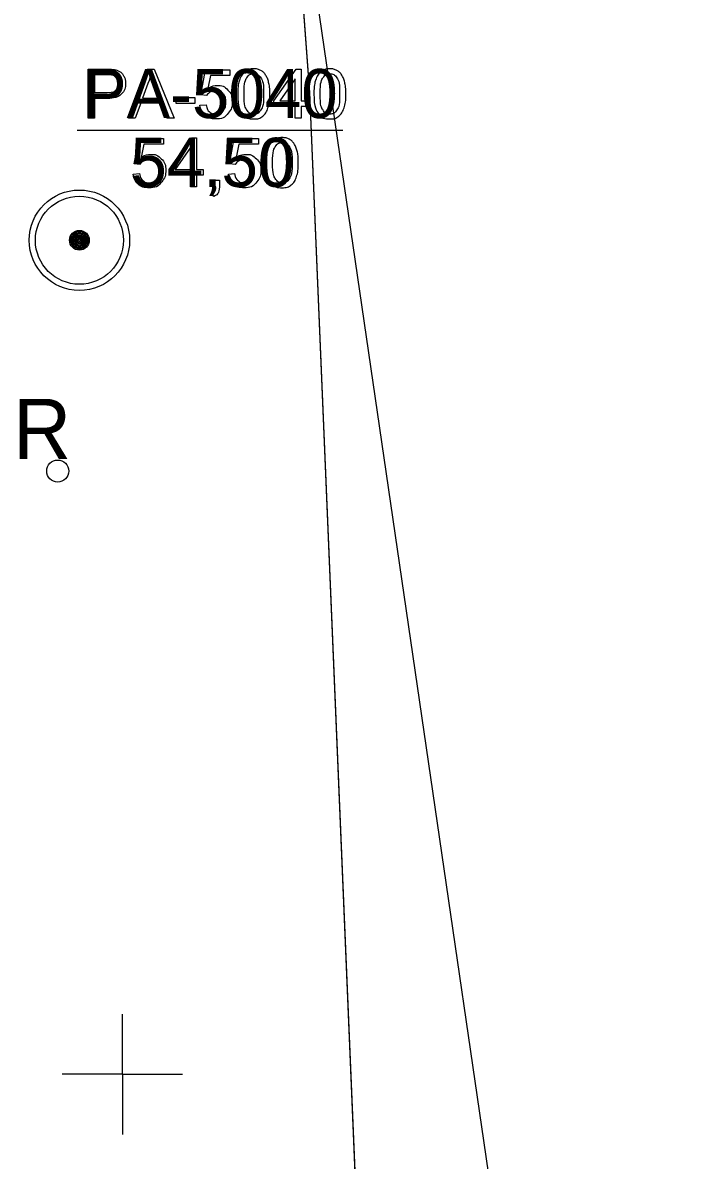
# Model space of a CAD drawing. Extents: x 700746 to 706058, y 6570320 to 6580460.
# Drawn here: x 703388.4 to 703467.1, y 6576090 to 6576222.3 of the extents above; entities that cross this region are included whole.
import ezdxf

# ---------------------------------------------------------------- set-up
doc = ezdxf.new("R2010")
doc.units = 0
for name, color, linetype in [('GEOLPUNKT', 7, 'Continuous'), ('HALJASTUS', 7, 'Continuous'), ('Kaitsevöönd', 7, 'Continuous'), ('Plokid', 7, 'Continuous'), ('VORK', 7, 'Continuous'), ('VWX2_MV_PLOKK', 7, 'Continuous')]:
    doc.layers.add(name, color=color, linetype=linetype)

msp = doc.modelspace()

# ---------------------------------------------------------------- linework, layer by layer
at = {"layer": 'GEOLPUNKT'}
msp.add_line((703394.73, 6576209.81), (703425.64, 6576209.81), dxfattribs=at)
msp.add_line((703394.73, 6576209.81), (703425.64, 6576209.81), dxfattribs=at)
for points in [[(703396.01, 6576211.21), (703396.01, 6576216.91), (703398.16, 6576216.91)], [(703400.7, 6576211.21), (703402.89, 6576216.91), (703403.71, 6576216.91), (703406.04, 6576211.21), (703405.18, 6576211.21), (703404.52, 6576212.93), (703402.13, 6576212.93), (703401.5, 6576211.21), (703400.7, 6576211.21)], [(703420.1, 6576211.21), (703420.1, 6576212.57), (703417.63, 6576212.57), (703417.63, 6576213.21), (703420.23, 6576216.91), (703420.8, 6576216.91), (703420.8, 6576213.21), (703421.57, 6576213.21), (703421.57, 6576212.57), (703420.8, 6576212.57), (703420.8, 6576211.21), (703420.1, 6576211.21)], [(703398.23, 6576216.23), (703396.77, 6576216.23), (703396.77, 6576214.19)], [(703409.79, 6576213.82), (703409.13, 6576213.9), (703409.68, 6576216.83), (703412.52, 6576216.83), (703412.52, 6576216.16), (703410.24, 6576216.16), (703409.94, 6576214.63)], [(703420.1, 6576213.21), (703420.1, 6576215.79), (703418.32, 6576213.21), (703420.1, 6576213.21)], [(703402.98, 6576215.22), (703402.35, 6576213.54)], [(703402.35, 6576213.54), (703404.28, 6576213.54), (703403.69, 6576215.13)], [(703398.23, 6576213.52), (703396.77, 6576213.52), (703396.77, 6576211.21), (703396.01, 6576211.21)], [(703396.77, 6576214.19), (703398.24, 6576214.19)], [(703406.27, 6576212.92), (703406.27, 6576213.62), (703408.43, 6576213.62), (703408.43, 6576212.92), (703406.27, 6576212.92)], [(703409.01, 6576212.7), (703409.74, 6576212.76)], [(703402.05, 6576205.82), (703401.39, 6576205.9), (703401.94, 6576208.83), (703404.77, 6576208.83), (703404.77, 6576208.16), (703402.5, 6576208.16), (703402.19, 6576206.63)], [(703407.93, 6576203.21), (703407.93, 6576204.57), (703405.46, 6576204.57), (703405.46, 6576205.21), (703408.06, 6576208.91), (703408.63, 6576208.91), (703408.63, 6576205.21), (703409.4, 6576205.21), (703409.4, 6576204.57), (703408.63, 6576204.57), (703408.63, 6576203.21), (703407.93, 6576203.21)], [(703407.93, 6576205.21), (703407.93, 6576207.79), (703406.15, 6576205.21), (703407.93, 6576205.21)], [(703413.11, 6576205.82), (703412.45, 6576205.9), (703413.01, 6576208.83), (703415.84, 6576208.83), (703415.84, 6576208.16), (703413.57, 6576208.16), (703413.26, 6576206.63)], [(703401.26, 6576204.7), (703402, 6576204.76)], [(703410.5, 6576203.21), (703410.5, 6576204), (703411.29, 6576204), (703411.29, 6576203.21)], [(703412.33, 6576204.7), (703413.06, 6576204.76)], [(703410.64, 6576202.08), (703410.45, 6576202.38)], [(703410.89, 6576203.21), (703410.5, 6576203.21)]]:
    msp.add_lwpolyline(points, dxfattribs=at)
for radius in [5.84, 5.12, 1.15, 1.02, 0.896, 0.768, 0.64, 0.512, 0.384, 0.256, 0.128]:
    msp.add_circle((703395, 6576197), radius, dxfattribs=at)
for points in [[(703398.16, 6576216.91), (703398.73, 6576216.91), (703399.03, 6576216.85), (703399.45, 6576216.78), (703399.74, 6576216.58), (703400.02, 6576216.39), (703400.19, 6576216.03), (703400.37, 6576215.68), (703400.37, 6576215.26), (703400.37, 6576214.53), (703399.9, 6576214.02), (703399.44, 6576213.52), (703398.23, 6576213.52)], [(703413.43, 6576214.02), (703413.43, 6576215.03), (703413.64, 6576215.64), (703413.85, 6576216.26), (703414.26, 6576216.59), (703414.67, 6576216.93), (703415.29, 6576216.93), (703415.75, 6576216.93), (703416.1, 6576216.74), (703416.44, 6576216.56), (703416.67, 6576216.21), (703416.89, 6576215.86), (703417.02, 6576215.36), (703417.15, 6576214.86), (703417.15, 6576214.02), (703417.15, 6576213.01), (703416.94, 6576212.4), (703416.74, 6576211.78), (703416.33, 6576211.44), (703415.92, 6576211.11), (703415.29, 6576211.11), (703414.47, 6576211.11), (703414, 6576211.7), (703413.43, 6576212.41), (703413.43, 6576214.02)], [(703422.29, 6576214.02), (703422.29, 6576215.03), (703422.5, 6576215.64), (703422.7, 6576216.26), (703423.11, 6576216.59), (703423.52, 6576216.93), (703424.15, 6576216.93), (703424.6, 6576216.93), (703424.95, 6576216.74), (703425.3, 6576216.56), (703425.52, 6576216.21), (703425.75, 6576215.86), (703425.87, 6576215.36), (703426, 6576214.86), (703426, 6576214.02), (703426, 6576213.01), (703425.8, 6576212.4), (703425.59, 6576211.78), (703425.18, 6576211.44), (703424.77, 6576211.11), (703424.15, 6576211.11), (703423.32, 6576211.11), (703422.85, 6576211.7), (703422.29, 6576212.41), (703422.29, 6576214.02)], [(703398.24, 6576214.19), (703398.97, 6576214.19), (703399.28, 6576214.47), (703399.59, 6576214.74), (703399.59, 6576215.23), (703399.59, 6576215.59), (703399.41, 6576215.84), (703399.23, 6576216.1), (703398.93, 6576216.18), (703398.74, 6576216.23), (703398.23, 6576216.23)], [(703403.69, 6576215.13), (703403.42, 6576215.85), (703403.28, 6576216.31), (703403.17, 6576215.76), (703402.98, 6576215.22)], [(703414.16, 6576214.02), (703414.16, 6576212.61), (703414.48, 6576212.15), (703414.81, 6576211.68), (703415.29, 6576211.68), (703415.77, 6576211.68), (703416.1, 6576212.15), (703416.43, 6576212.61), (703416.43, 6576214.02), (703416.43, 6576215.42), (703416.1, 6576215.89), (703415.77, 6576216.35), (703415.28, 6576216.35), (703414.8, 6576216.35), (703414.51, 6576215.94), (703414.16, 6576215.42), (703414.16, 6576214.02)], [(703423.01, 6576214.02), (703423.01, 6576212.61), (703423.34, 6576212.15), (703423.66, 6576211.68), (703424.15, 6576211.68), (703424.63, 6576211.68), (703424.95, 6576212.15), (703425.28, 6576212.61), (703425.28, 6576214.02), (703425.28, 6576215.42), (703424.95, 6576215.89), (703424.63, 6576216.35), (703424.14, 6576216.35), (703423.66, 6576216.35), (703423.37, 6576215.94), (703423.01, 6576215.42), (703423.01, 6576214.02)], [(703409.94, 6576214.63), (703410.45, 6576214.99), (703411.01, 6576214.99), (703411.76, 6576214.99), (703412.27, 6576214.47), (703412.79, 6576213.95), (703412.79, 6576213.14), (703412.79, 6576212.37), (703412.34, 6576211.8), (703411.79, 6576211.11), (703410.84, 6576211.11), (703410.06, 6576211.11), (703409.57, 6576211.54), (703409.08, 6576211.98), (703409.01, 6576212.7)], [(703409.74, 6576212.76), (703409.82, 6576212.22), (703410.12, 6576211.95), (703410.42, 6576211.68), (703410.84, 6576211.68), (703411.35, 6576211.68), (703411.7, 6576212.06), (703412.04, 6576212.45), (703412.04, 6576213.08), (703412.04, 6576213.68), (703411.71, 6576214.03), (703411.37, 6576214.37), (703410.83, 6576214.37), (703410.49, 6576214.37), (703410.22, 6576214.22), (703409.94, 6576214.06), (703409.79, 6576213.82)], [(703416.76, 6576206.02), (703416.76, 6576207.03), (703416.96, 6576207.64), (703417.17, 6576208.26), (703417.58, 6576208.59), (703417.99, 6576208.93), (703418.61, 6576208.93), (703419.07, 6576208.93), (703419.42, 6576208.74), (703419.77, 6576208.56), (703419.99, 6576208.21), (703420.21, 6576207.86), (703420.34, 6576207.36), (703420.47, 6576206.86), (703420.47, 6576206.02), (703420.47, 6576205.01), (703420.26, 6576204.4), (703420.06, 6576203.78), (703419.65, 6576203.44), (703419.24, 6576203.11), (703418.61, 6576203.11), (703417.79, 6576203.11), (703417.32, 6576203.7), (703416.76, 6576204.41), (703416.76, 6576206.02)], [(703417.48, 6576206.02), (703417.48, 6576204.61), (703417.8, 6576204.15), (703418.13, 6576203.68), (703418.61, 6576203.68), (703419.09, 6576203.68), (703419.42, 6576204.15), (703419.75, 6576204.61), (703419.75, 6576206.02), (703419.75, 6576207.42), (703419.42, 6576207.89), (703419.09, 6576208.35), (703418.61, 6576208.35), (703418.12, 6576208.35), (703417.84, 6576207.94), (703417.48, 6576207.42), (703417.48, 6576206.02)], [(703402.19, 6576206.63), (703402.71, 6576206.99), (703403.27, 6576206.99), (703404.02, 6576206.99), (703404.53, 6576206.47), (703405.04, 6576205.95), (703405.04, 6576205.14), (703405.04, 6576204.37), (703404.59, 6576203.8), (703404.04, 6576203.11), (703403.09, 6576203.11), (703402.32, 6576203.11), (703401.82, 6576203.54), (703401.33, 6576203.98), (703401.26, 6576204.7)], [(703402, 6576204.76), (703402.08, 6576204.22), (703402.38, 6576203.95), (703402.67, 6576203.68), (703403.09, 6576203.68), (703403.6, 6576203.68), (703403.95, 6576204.06), (703404.3, 6576204.45), (703404.3, 6576205.08), (703404.3, 6576205.68), (703403.97, 6576206.03), (703403.63, 6576206.37), (703403.08, 6576206.37), (703402.74, 6576206.37), (703402.47, 6576206.22), (703402.2, 6576206.06), (703402.05, 6576205.82)], [(703413.26, 6576206.63), (703413.77, 6576206.99), (703414.34, 6576206.99), (703415.08, 6576206.99), (703415.6, 6576206.47), (703416.11, 6576205.95), (703416.11, 6576205.14), (703416.11, 6576204.37), (703415.66, 6576203.8), (703415.11, 6576203.11), (703414.16, 6576203.11), (703413.38, 6576203.11), (703412.89, 6576203.54), (703412.4, 6576203.98), (703412.33, 6576204.7)], [(703413.06, 6576204.76), (703413.14, 6576204.22), (703413.44, 6576203.95), (703413.74, 6576203.68), (703414.16, 6576203.68), (703414.67, 6576203.68), (703415.02, 6576204.06), (703415.37, 6576204.45), (703415.37, 6576205.08), (703415.37, 6576205.68), (703415.03, 6576206.03), (703414.7, 6576206.37), (703414.15, 6576206.37), (703413.81, 6576206.37), (703413.54, 6576206.22), (703413.27, 6576206.06), (703413.11, 6576205.82)], [(703410.45, 6576202.38), (703410.67, 6576202.47), (703410.77, 6576202.66), (703410.88, 6576202.85), (703410.89, 6576203.21)], [(703411.29, 6576203.21), (703411.29, 6576202.76), (703411.14, 6576202.49), (703410.98, 6576202.22), (703410.64, 6576202.08)]]:
    msp.add_open_spline(points, degree=3, dxfattribs=at)
at = {"layer": 'HALJASTUS'}
msp.add_circle((703392.47, 6576170.15), 1.28, dxfattribs=at)
at = {"layer": 'Kaitsevöönd'}
msp.add_lwpolyline([(703341.02, 6576780.18), (703353.27, 6576691.8), (703361.05, 6576648.11), (703361.38, 6576646.79), (703378.43, 6576537.56), (703379.92, 6576517.69), (703382.07, 6576503.63), (703404.08, 6576352.03), (703454.73, 6576005.46)], dxfattribs=at)
at = {"layer": 'Plokid'}
msp.add_lwpolyline([(703294.02, 6575933.8), (703311.73, 6576015.89), (703324.97, 6576203.4), (703382.07, 6576503.63), (703406.89, 6576414.25), (703421.79, 6576214.16), (703443.8, 6575689.35), (703467.14, 6575602.46), (703308.25, 6575608.58), (703295.51, 6575829.03)], dxfattribs=at)
at = {"layer": 'VORK'}
for q in [(703400, 6576107), (703400, 6576107), (703393, 6576100), (703393, 6576100), (703407, 6576100), (703400, 6576093), (703407, 6576100), (703400, 6576093)]:
    msp.add_line((703400, 6576100), q, dxfattribs=at)
at = {"layer": 'VWX2_MV_PLOKK'}
msp.add_lwpolyline([(703443.86, 6575689.39), (703467.13, 6575602.53), (703308.24, 6575608.65), (703295.44, 6575828.99), (703294.04, 6575933.77), (703311.73, 6576015.89), (703324.97, 6576203.33), (703382.07, 6576503.63), (703406.94, 6576414.24), (703421.77, 6576214.18)], close=True, dxfattribs=at)

# ---------------------------------------------------------------- texts
at = {"layer": 'GEOLPUNKT'}
for s, p in [('PA-5040', (703395.4, 6576211.21)), ('54,50', (703400.93, 6576203.21))]:
    msp.add_text(s, height=5.7, dxfattribs=at).set_placement(p)
at = {"layer": 'Plokid'}
msp.add_text('Plokk 3 pR', height=7, dxfattribs=at).set_placement((703348.78, 6576171.55))

doc.saveas('drawing.dxf')
